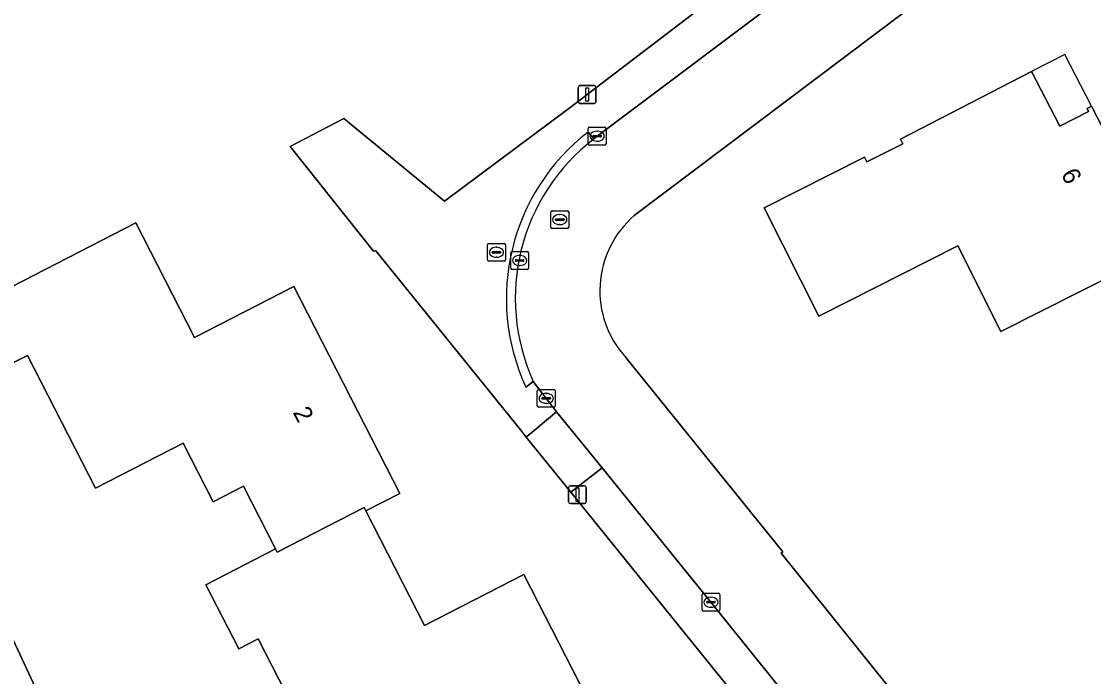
# Model space of a CAD drawing. Extents: x 162722 to 165104, y 384719 to 386284.
# Drawn here: x 163645.7 to 163705.8, y 384893.4 to 384930.1 of the extents above; entities that cross this region are included whole.
import ezdxf

# ---------------------------------------------------------------- set-up
doc = ezdxf.new("R2010")
doc.units = 0
for name, color, linetype in [('IMGEO_Berm_groen', 7, 'Continuous'), ('IMGEO_Erf', 7, 'Continuous'), ('IMGEO_Kolk', 7, 'Continuous'), ('IMGEO_Lichtmast', 7, 'Continuous'), ('IMGEO_Pand', 7, 'Continuous'), ('IMGEO_Pand_nummerreeks', 7, 'Continuous'), ('IMGEO_Pand_overbouw', 7, 'Continuous'), ('IMGEO_Rijbaan_lokaal_open', 7, 'Continuous'), ('IMGEO_Rioolput', 7, 'Continuous'), ('IMGEO_Voetpad_open', 7, 'Continuous')]:
    doc.layers.add(name, color=color, linetype=linetype)

msp = doc.modelspace()

# ---------------------------------------------------------------- linework, layer by layer
at = {"layer": 'IMGEO_Berm_groen'}
msp.add_lwpolyline([(163638.999, 384898.509), (163639.887, 384894.801), (163646.367, 384882.192), (163650.033, 384875.332), (163654.583, 384867.14), (163657.311, 384863.103), (163658.611, 384863.729), (163661.225, 384859.68), (163660.178, 384857.261), (163662.179, 384853.562), (163665.659, 384847.064), (163668.571, 384839.571), (163668.894, 384837.227), (163669.249, 384836.772), (163671.885, 384838.65), (163674.113, 384840.236), (163675.569, 384841.273), (163677.65, 384842.757), (163681.501, 384845.463), (163663.771, 384867.845), (163656.977, 384876.206), (163654.894, 384875.166), (163649.374, 384886.592), (163636.133, 384914.976)], dxfattribs=at)
at = {"layer": 'IMGEO_Erf'}
for points in [[(163689.085, 384888.134), (163687.084, 384890.632), (163676.468, 384903.753), (163673.969, 384906.848), (163673.753, 384907.134), (163665.55, 384917.268), (163665.421, 384917.261), (163660.75, 384923.114), (163663.751, 384924.681), (163669.399, 384920.052), (163676.37, 384925.254), (163699.363, 384942.796), (163694.404, 384952.9), (163692.876, 384955.959), (163685.319, 384971.004), (163683.732, 384974.099), (163682.29, 384976.876), (163639.563, 384955.061), (163635.539, 384952.364), (163633.451, 384950.624), (163627.464, 384944.399)], [(163626.969, 384940.192), (163627.34, 384939.051), (163629.221, 384933.258), (163631.785, 384926.085), (163636.133, 384914.976), (163649.374, 384886.592), (163654.894, 384875.166), (163656.977, 384876.206), (163663.771, 384867.845), (163681.501, 384845.463), (163682.422, 384844.301), (163682.516, 384843.215), (163683.525, 384843.812)], [(163743.466, 384898.114), (163739.775, 384901.866), (163727.21, 384913.912), (163723.266, 384917.713), (163708.711, 384931.843), (163707.497, 384933.071), (163703.684, 384937.056), (163680.028, 384919.248)], [(163643.226, 384914.296), (163652.091, 384918.839), (163655.38, 384912.42), (163660.955, 384915.277), (163666.893, 384903.689), (163664.992, 384902.715), (163668.281, 384896.297), (163673.843, 384899.147), (163679.724, 384887.671), (163677.87, 384886.721), (163681.088, 384880.442), (163686.682, 384883.309), (163692.585, 384871.79), (163690.85, 384870.9), (163693.941, 384864.866), (163699.469, 384867.698), (163705.313, 384856.295), (163708.601, 384849.88)], [(163662.779, 384888.072), (163658.953, 384895.538), (163657.864, 384894.981), (163656.021, 384898.578), (163659.924, 384900.579), (163658.124, 384904.091), (163656.423, 384903.219), (163654.742, 384906.499), (163649.828, 384903.98), (163646.017, 384911.417), (163644.976, 384910.883)], [(163679.55, 384911.309), (163688.362, 384900.411), (163688.262, 384900.349), (163695.837, 384890.93), (163705.052, 384879.586), (163719.232, 384862.132), (163726.729, 384852.876)]]:
    msp.add_lwpolyline(points, dxfattribs=at)
msp.add_lwpolyline([(163700.576, 384912.76), (163698.165, 384917.548), (163690.367, 384913.622), (163687.312, 384919.691), (163692.94, 384922.524), (163693.071, 384922.265), (163695.08, 384923.277), (163694.949, 384923.535), (163702.295, 384927.318), (163703.875, 384924.249), (163705.494, 384925.083), (163705.411, 384925.243), (163705.661, 384925.37), (163709.772, 384917.389)], close=True, dxfattribs=at)
msp.add_arc((163683.649, 384915.046), 5.547, 130.74979, 222.35907, dxfattribs=at)
at = {"layer": 'IMGEO_Kolk'}
for p, q in [((163677.447, 384923.271), (163677.447, 384924.123)), ((163677.522, 384924.197), (163678.374, 384924.197)), ((163677.935, 384923.977), (163677.96, 384923.977)), ((163678.448, 384924.123), (163678.448, 384923.271)), ((163677.706, 384923.691), (163677.706, 384923.703)), ((163678.144, 384923.654), (163677.746, 384923.654)), ((163677.749, 384923.74), (163678.147, 384923.74)), ((163677.958, 384923.417), (163677.933, 384923.417)), ((163678.19, 384923.703), (163678.19, 384923.691)), ((163678.374, 384923.197), (163677.522, 384923.197)), ((163674.596, 384908.589), (163674.596, 384909.441)), ((163674.671, 384909.515), (163675.523, 384909.515)), ((163674.855, 384909.009), (163674.855, 384909.021)), ((163675.293, 384908.972), (163674.895, 384908.972)), ((163674.898, 384909.058), (163675.296, 384909.058)), ((163675.084, 384909.295), (163675.109, 384909.295)), ((163675.339, 384909.021), (163675.339, 384909.009)), ((163675.597, 384909.441), (163675.597, 384908.589)), ((163675.523, 384908.515), (163674.671, 384908.515)), ((163675.107, 384908.735), (163675.082, 384908.735)), ((163683.827, 384897.171), (163683.827, 384898.023)), ((163683.902, 384898.097), (163684.754, 384898.097)), ((163684.086, 384897.591), (163684.086, 384897.603)), ((163684.524, 384897.554), (163684.126, 384897.554)), ((163684.129, 384897.64), (163684.527, 384897.64)), ((163684.315, 384897.877), (163684.34, 384897.877)), ((163684.57, 384897.603), (163684.57, 384897.591)), ((163684.828, 384898.023), (163684.828, 384897.171)), ((163684.754, 384897.097), (163683.902, 384897.097)), ((163684.338, 384897.317), (163684.313, 384897.317))]:
    msp.add_line(p, q, dxfattribs=at)
for points in [[(163677.447, 384923.271), (163677.447, 384924.123)], [(163677.522, 384924.197), (163678.374, 384924.197)], [(163678.448, 384924.123), (163678.448, 384923.271)], [(163678.374, 384923.197), (163677.522, 384923.197)], [(163674.596, 384908.589), (163674.596, 384909.441)], [(163674.671, 384909.515), (163675.523, 384909.515)], [(163675.597, 384909.441), (163675.597, 384908.589)], [(163675.523, 384908.515), (163674.671, 384908.515)], [(163683.827, 384897.171), (163683.827, 384898.023)], [(163683.902, 384898.097), (163684.754, 384898.097)], [(163684.828, 384898.023), (163684.828, 384897.171)], [(163684.754, 384897.097), (163683.902, 384897.097)]]:
    msp.add_lwpolyline(points, dxfattribs=at)
for centre, radius, start, end in [((163677.524, 384924.121), 0.0765, 91.55205, 178.44795), ((163677.524, 384924.121), 0.0765, 91.55205, 178.44795), ((163678.372, 384924.121), 0.0765, 1.55205, 88.44795), ((163678.372, 384924.121), 0.0765, 1.55205, 88.44795), ((163677.746, 384923.7), 0.0403, 85.87752, 175.75265), ((163677.743, 384923.69), 0.0366, 178.93798, 274.71019), ((163678.147, 384923.697), 0.043, 264.86636, 352.45326), ((163678.151, 384923.702), 0.0386, 1.73085, 96.63898), ((163677.524, 384923.273), 0.0765, 181.55205, 268.44795), ((163677.524, 384923.273), 0.0765, 181.55205, 268.44795), ((163678.372, 384923.273), 0.0765, 271.55205, 358.44795), ((163678.372, 384923.273), 0.0765, 271.55205, 358.44795), ((163674.673, 384909.439), 0.0765, 91.55205, 178.44795), ((163674.673, 384909.439), 0.0765, 91.55205, 178.44795), ((163674.895, 384909.018), 0.0403, 85.87752, 175.75265), ((163674.892, 384909.008), 0.0366, 178.93798, 274.71019), ((163675.296, 384909.015), 0.043, 264.86636, 352.45326), ((163675.3, 384909.02), 0.0386, 1.73085, 96.63898), ((163675.521, 384909.439), 0.0765, 1.55205, 88.44795), ((163675.521, 384909.439), 0.0765, 1.55205, 88.44795), ((163674.673, 384908.591), 0.0765, 181.55205, 268.44795), ((163674.673, 384908.591), 0.0765, 181.55205, 268.44795), ((163675.521, 384908.591), 0.0765, 271.55205, 358.44795), ((163675.521, 384908.591), 0.0765, 271.55205, 358.44795), ((163683.904, 384898.021), 0.0765, 91.55205, 178.44795), ((163683.904, 384898.021), 0.0765, 91.55205, 178.44795), ((163684.126, 384897.6), 0.0403, 85.87752, 175.75265), ((163684.123, 384897.59), 0.0366, 178.93798, 274.71019), ((163684.527, 384897.597), 0.043, 264.86636, 352.45326), ((163684.531, 384897.602), 0.0386, 1.73085, 96.63898), ((163684.752, 384898.021), 0.0765, 1.55205, 88.44795), ((163684.752, 384898.021), 0.0765, 1.55205, 88.44795), ((163683.904, 384897.173), 0.0765, 181.55205, 268.44795), ((163683.904, 384897.173), 0.0765, 181.55205, 268.44795), ((163684.752, 384897.173), 0.0765, 271.55205, 358.44795), ((163684.752, 384897.173), 0.0765, 271.55205, 358.44795)]:
    msp.add_arc(centre, radius, start, end, dxfattribs=at)
for centre, major_axis, ratio, start_param, end_param in [((163677.934, 384923.697), (-0.387, 0.002), 0.722429, 4.712389, 7.853982), ((163677.959, 384923.697), (-0.39, 0.002), 0.717154, 1.570796, 4.712389), ((163675.083, 384909.015), (-0.387, 0.002), 0.722429, 4.712389, 7.853982), ((163675.108, 384909.015), (-0.39, 0.002), 0.717154, 1.570796, 4.712389), ((163684.314, 384897.597), (-0.387, 0.002), 0.722429, 4.712389, 7.853982), ((163684.339, 384897.597), (-0.39, 0.002), 0.717154, 1.570796, 4.712389)]:
    msp.add_ellipse(centre, major_axis=major_axis, ratio=ratio, start_param=start_param, end_param=end_param, dxfattribs=at)
at = {"layer": 'IMGEO_Lichtmast'}
for p, q in [((163676.889, 384925.629), (163676.889, 384926.429)), ((163676.889, 384926.429), (163676.889, 384925.629)), ((163676.989, 384926.529), (163677.779, 384926.529)), ((163677.779, 384926.529), (163676.989, 384926.529)), ((163677.879, 384926.429), (163677.879, 384925.629)), ((163677.879, 384925.629), (163677.879, 384926.429)), ((163677.779, 384925.529), (163676.989, 384925.529)), ((163676.989, 384925.529), (163677.779, 384925.529)), ((163676.349, 384903.221), (163676.349, 384904.021)), ((163676.349, 384904.021), (163676.349, 384903.221)), ((163676.449, 384904.121), (163677.239, 384904.121)), ((163677.239, 384904.121), (163676.449, 384904.121)), ((163677.339, 384904.021), (163677.339, 384903.221)), ((163677.339, 384903.221), (163677.339, 384904.021)), ((163677.239, 384903.121), (163676.449, 384903.121)), ((163676.449, 384903.121), (163677.239, 384903.121))]:
    msp.add_line(p, q, dxfattribs=at)
for points in [[(163677.309, 384926.404), (163677.459, 384926.404), (163677.459, 384925.654), (163677.309, 384925.654), (163677.309, 384926.404)], [(163676.769, 384903.996), (163676.919, 384903.996), (163676.919, 384903.246), (163676.769, 384903.246), (163676.769, 384903.996)]]:
    msp.add_lwpolyline(points, dxfattribs=at)
for centre, start, end in [((163676.989, 384926.429), 90, 180), ((163676.989, 384926.429), 90, 180), ((163677.779, 384926.429), 0, 90), ((163677.779, 384926.429), 360, 90), ((163676.989, 384925.629), 180, 270), ((163676.989, 384925.629), 180, 270), ((163677.779, 384925.629), 270, 0), ((163677.779, 384925.629), 270, 0), ((163676.449, 384904.021), 90, 180), ((163676.449, 384904.021), 90, 180), ((163677.239, 384904.021), 0, 90), ((163677.239, 384904.021), 360, 90), ((163676.449, 384903.221), 180, 270), ((163676.449, 384903.221), 180, 270), ((163677.239, 384903.221), 270, 0), ((163677.239, 384903.221), 270, 0)]:
    msp.add_arc(centre, 0.1, start, end, dxfattribs=at)
at = {"layer": 'IMGEO_Pand'}
for points in [[(163694.949, 384923.535), (163695.08, 384923.277), (163693.071, 384922.265), (163692.94, 384922.524), (163687.312, 384919.691), (163690.367, 384913.622), (163698.165, 384917.548), (163700.576, 384912.76), (163709.772, 384917.389), (163705.661, 384925.37), (163705.411, 384925.243), (163705.494, 384925.083), (163703.875, 384924.249), (163702.295, 384927.318)], [(163659.924, 384900.579), (163660.018, 384900.398), (163664.897, 384902.897), (163664.992, 384902.715), (163666.893, 384903.689), (163660.955, 384915.277), (163655.38, 384912.42), (163652.091, 384918.839), (163643.226, 384914.296), (163644.976, 384910.883), (163646.017, 384911.417), (163649.828, 384903.98), (163654.742, 384906.499), (163656.423, 384903.219), (163658.124, 384904.091)], [(163672.764, 384884.669), (163672.879, 384884.447), (163677.755, 384886.944), (163677.87, 384886.721), (163679.724, 384887.671), (163673.843, 384899.147), (163668.281, 384896.297), (163664.992, 384902.715), (163664.897, 384902.897), (163660.018, 384900.398), (163659.924, 384900.579), (163656.021, 384898.578), (163657.864, 384894.981), (163658.953, 384895.538), (163662.779, 384888.072), (163667.585, 384890.535), (163669.186, 384887.41), (163670.908, 384888.292)]]:
    msp.add_lwpolyline(points, close=True, dxfattribs=at)
at = {"layer": 'IMGEO_Pand_overbouw'}
msp.add_lwpolyline([(163704.162, 384928.28), (163702.295, 384927.318), (163703.875, 384924.249), (163705.494, 384925.083), (163705.411, 384925.243), (163705.661, 384925.37)], close=True, dxfattribs=at)
at = {"layer": 'IMGEO_Rijbaan_lokaal_open'}
for points in [[(163702.06, 384941.801), (163700.468, 384940.621), (163699.74, 384940.081), (163689.321, 384932.243), (163677.956, 384923.704), (163677.764, 384923.542)], [(163680.028, 384919.248), (163703.684, 384937.056)], [(163674.367, 384909.96), (163675.679, 384908.261), (163678.232, 384905.132), (163684.328, 384897.597), (163688.814, 384892.037), (163690.833, 384889.565), (163694.271, 384885.288), (163701.376, 384876.543), (163705.052, 384879.586), (163695.837, 384890.93), (163688.262, 384900.349), (163688.362, 384900.411), (163679.55, 384911.309)]]:
    msp.add_lwpolyline(points, dxfattribs=at)
for centre, radius, start, end in [((163684.63, 384914.609), 11.267, 127.54713, 204.36847), ((163683.649, 384915.046), 5.547, 130.74979, 222.35907)]:
    msp.add_arc(centre, radius, start, end, dxfattribs=at)
at = {"layer": 'IMGEO_Rioolput'}
for p, q in [((163675.355, 384918.598), (163675.355, 384919.45)), ((163675.43, 384919.524), (163676.282, 384919.524)), ((163675.843, 384919.304), (163675.868, 384919.304)), ((163676.356, 384919.45), (163676.356, 384918.598)), ((163675.614, 384919.018), (163675.614, 384919.03)), ((163676.052, 384918.981), (163675.654, 384918.981)), ((163675.657, 384919.067), (163676.055, 384919.067)), ((163675.866, 384918.744), (163675.841, 384918.744)), ((163676.098, 384919.03), (163676.098, 384919.018)), ((163676.282, 384918.524), (163675.43, 384918.524)), ((163671.809, 384916.767), (163671.809, 384917.619)), ((163671.884, 384917.693), (163672.736, 384917.693)), ((163672.297, 384917.473), (163672.322, 384917.473)), ((163672.81, 384917.619), (163672.81, 384916.767)), ((163672.068, 384917.187), (163672.068, 384917.199)), ((163672.506, 384917.15), (163672.108, 384917.15)), ((163672.111, 384917.236), (163672.509, 384917.236)), ((163672.32, 384916.913), (163672.295, 384916.913)), ((163672.552, 384917.199), (163672.552, 384917.187)), ((163673.106, 384916.309), (163673.106, 384917.161)), ((163673.181, 384917.235), (163674.033, 384917.235)), ((163673.408, 384916.778), (163673.806, 384916.778)), ((163673.594, 384917.015), (163673.619, 384917.015)), ((163674.107, 384917.161), (163674.107, 384916.309)), ((163672.736, 384916.693), (163671.884, 384916.693)), ((163674.033, 384916.235), (163673.181, 384916.235)), ((163673.365, 384916.729), (163673.365, 384916.741)), ((163673.803, 384916.692), (163673.405, 384916.692)), ((163673.617, 384916.455), (163673.592, 384916.455)), ((163673.849, 384916.741), (163673.849, 384916.729))]:
    msp.add_line(p, q, dxfattribs=at)
for points in [[(163675.355, 384918.598), (163675.355, 384919.45)], [(163675.43, 384919.524), (163676.282, 384919.524)], [(163676.356, 384919.45), (163676.356, 384918.598)], [(163676.282, 384918.524), (163675.43, 384918.524)], [(163671.809, 384916.767), (163671.809, 384917.619)], [(163671.884, 384917.693), (163672.736, 384917.693)], [(163672.81, 384917.619), (163672.81, 384916.767)], [(163673.106, 384916.309), (163673.106, 384917.161)], [(163673.181, 384917.235), (163674.033, 384917.235)], [(163674.107, 384917.161), (163674.107, 384916.309)], [(163672.736, 384916.693), (163671.884, 384916.693)], [(163674.033, 384916.235), (163673.181, 384916.235)]]:
    msp.add_lwpolyline(points, dxfattribs=at)
for centre, radius, start, end in [((163675.432, 384919.448), 0.0765, 91.55205, 178.44795), ((163675.432, 384919.448), 0.0765, 91.55205, 178.44795), ((163676.28, 384919.448), 0.0765, 1.55205, 88.44795), ((163676.28, 384919.448), 0.0765, 1.55205, 88.44795), ((163675.432, 384918.6), 0.0765, 181.55205, 268.44795), ((163675.432, 384918.6), 0.0765, 181.55205, 268.44795), ((163675.654, 384919.027), 0.0403, 85.87752, 175.75265), ((163675.651, 384919.017), 0.0366, 178.93798, 274.71019), ((163676.055, 384919.024), 0.043, 264.86636, 352.45326), ((163676.059, 384919.029), 0.0386, 1.73085, 96.63898), ((163676.28, 384918.6), 0.0765, 271.55205, 358.44795), ((163676.28, 384918.6), 0.0765, 271.55205, 358.44795), ((163671.886, 384917.617), 0.0765, 91.55205, 178.44795), ((163671.886, 384917.617), 0.0765, 91.55205, 178.44795), ((163672.734, 384917.617), 0.0765, 1.55205, 88.44795), ((163672.734, 384917.617), 0.0765, 1.55205, 88.44795), ((163671.886, 384916.769), 0.0765, 181.55205, 268.44795), ((163671.886, 384916.769), 0.0765, 181.55205, 268.44795), ((163672.108, 384917.196), 0.0403, 85.87752, 175.75265), ((163672.105, 384917.186), 0.0366, 178.93798, 274.71019), ((163672.509, 384917.193), 0.043, 264.86636, 352.45326), ((163672.513, 384917.198), 0.0386, 1.73085, 96.63898), ((163672.734, 384916.769), 0.0765, 271.55205, 358.44795), ((163672.734, 384916.769), 0.0765, 271.55205, 358.44795), ((163673.183, 384917.159), 0.0765, 91.55205, 178.44795), ((163673.183, 384917.159), 0.0765, 91.55205, 178.44795), ((163673.405, 384916.738), 0.0403, 85.87752, 175.75265), ((163673.81, 384916.74), 0.0386, 1.73085, 96.63898), ((163674.031, 384917.159), 0.0765, 1.55205, 88.44795), ((163674.031, 384917.159), 0.0765, 1.55205, 88.44795), ((163673.183, 384916.311), 0.0765, 181.55205, 268.44795), ((163673.183, 384916.311), 0.0765, 181.55205, 268.44795), ((163673.402, 384916.728), 0.0366, 178.93798, 274.71019), ((163673.806, 384916.735), 0.043, 264.86636, 352.45326), ((163674.031, 384916.311), 0.0765, 271.55205, 358.44795), ((163674.031, 384916.311), 0.0765, 271.55205, 358.44795)]:
    msp.add_arc(centre, radius, start, end, dxfattribs=at)
for centre, major_axis, ratio, start_param, end_param in [((163675.842, 384919.024), (-0.387, 0.002), 0.722429, 4.712389, 7.853982), ((163675.867, 384919.024), (-0.39, 0.002), 0.717154, 1.570796, 4.712389), ((163672.296, 384917.193), (-0.387, 0.002), 0.722429, 4.712389, 7.853982), ((163672.321, 384917.193), (-0.39, 0.002), 0.717154, 1.570796, 4.712389), ((163673.593, 384916.735), (-0.387, 0.002), 0.722429, 4.712389, 7.853982), ((163673.618, 384916.735), (-0.39, 0.002), 0.717154, 1.570796, 4.712389)]:
    msp.add_ellipse(centre, major_axis=major_axis, ratio=ratio, start_param=start_param, end_param=end_param, dxfattribs=at)
at = {"layer": 'IMGEO_Voetpad_open'}
for points in [[(163677.445, 384923.927), (163677.764, 384923.542), (163677.956, 384923.704), (163689.321, 384932.243), (163699.74, 384940.081), (163700.468, 384940.621), (163699.363, 384942.796), (163676.37, 384925.254), (163669.399, 384920.052), (163663.751, 384924.681), (163660.75, 384923.114), (163665.421, 384917.261), (163665.55, 384917.268), (163673.753, 384907.134), (163673.969, 384906.848), (163675.679, 384908.261), (163674.367, 384909.96), (163673.962, 384909.644)], [(163677.764, 384923.542), (163677.445, 384923.927)], [(163673.962, 384909.644), (163674.367, 384909.96)]]:
    msp.add_lwpolyline(points, dxfattribs=at)
for points in [[(163675.679, 384908.261), (163673.969, 384906.848), (163676.468, 384903.753), (163678.232, 384905.132)], [(163684.328, 384897.597), (163678.232, 384905.132), (163676.468, 384903.753), (163687.084, 384890.632), (163688.814, 384892.037)]]:
    msp.add_lwpolyline(points, close=True, dxfattribs=at)
for centre, radius, start, end in [((163684.629, 384914.609), 11.766, 127.63164, 204.95943), ((163684.629, 384914.609), 11.766, 127.63164, 204.95943), ((163684.63, 384914.609), 11.267, 127.54713, 204.36847)]:
    msp.add_arc(centre, radius, start, end, dxfattribs=at)

# ---------------------------------------------------------------- texts
at = {"layer": 'IMGEO_Pand_nummerreeks'}
for s, rotation, p in [('6', 297.25319, (163703.925, 384921.577)), ('2', 297.13181, (163660.878, 384908.233))]:
    msp.add_text(s, height=1, rotation=rotation, dxfattribs=at).set_placement(p)

doc.saveas('drawing.dxf')
